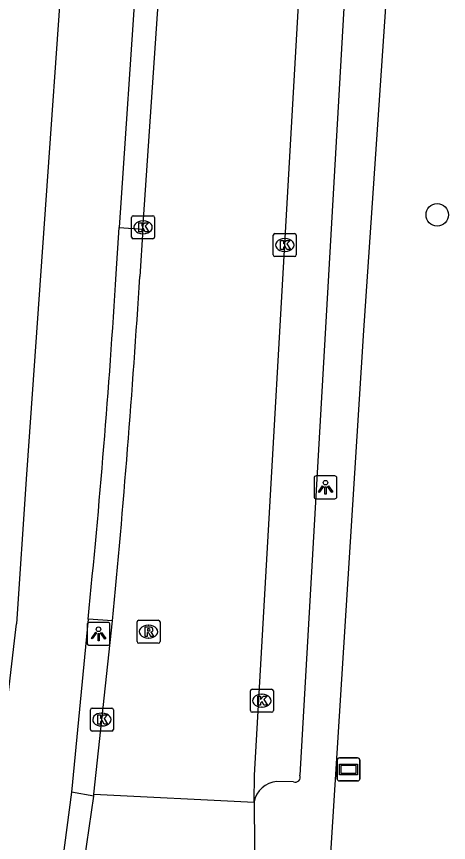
# Model space of a CAD drawing. Extents: x 161848 to 162726, y 385382 to 386521.
# Drawn here: x 161992.31 to 162011.11, y 385426.12 to 385462.04 of the extents above; entities that cross this region are included whole.
import ezdxf

# ---------------------------------------------------------------- set-up
doc = ezdxf.new("R2010")
doc.units = 0
for name, color, linetype in [('IMGEO_Boom', 7, 'Continuous'), ('IMGEO_Fietspad_gesloten', 7, 'Continuous'), ('IMGEO_Kolk', 7, 'Continuous'), ('IMGEO_Lichtpunt', 7, 'Continuous'), ('IMGEO_Reclamebord', 7, 'Continuous'), ('IMGEO_Rijbaan_lokaal_gesloten', 7, 'Continuous'), ('IMGEO_Rijbaan_lokaal_open', 7, 'Continuous'), ('IMGEO_Rioolput', 7, 'Continuous'), ('IMGEO_Verkeerseiland_open', 7, 'Continuous'), ('IMGEO_Voetpad_open', 7, 'Continuous')]:
    doc.layers.add(name, color=color, linetype=linetype)

msp = doc.modelspace()

# ---------------------------------------------------------------- linework, layer by layer
at = {"layer": 'IMGEO_Boom'}
msp.add_circle((162010.621, 385453.411), 0.489, dxfattribs=at)
at = {"layer": 'IMGEO_Fietspad_gesloten'}
for points in [[(161995.227, 385477.289), (161995.132, 385475.887), (161992.735, 385441.913), (161992.311, 385435.632)], [(161998.316, 385475.661), (161996.774, 385452.863)], [(161996.648, 385450.842), (161996.774, 385452.863)], [(161995.424, 385435.832), (161994.703, 385428.31)], [(161994.703, 385428.31), (161993.966, 385422.71)]]:
    msp.add_lwpolyline(points, dxfattribs=at)
for centre, radius, start, end in [((161630.22, 385473.168), 367.107, 354.16279, 356.5134), ((161438.162, 385498.11), 557.659, 351.91565, 353.56729)]:
    msp.add_arc(centre, radius, start, end, dxfattribs=at)
at = {"layer": 'IMGEO_Kolk'}
for p, q in [((161997.319, 385452.445), (161997.319, 385453.297)), ((161997.394, 385453.371), (161998.246, 385453.371)), ((161998.32, 385453.297), (161998.32, 385452.445)), ((161997.807, 385453.151), (161997.832, 385453.151)), ((161997.83, 385452.591), (161997.805, 385452.591)), ((162003.485, 385451.672), (162003.485, 385452.524)), ((162003.56, 385452.598), (162004.412, 385452.598)), ((162004.486, 385452.524), (162004.486, 385451.672)), ((161998.246, 385452.371), (161997.394, 385452.371)), ((162003.973, 385452.378), (162003.998, 385452.378)), ((162003.996, 385451.818), (162003.971, 385451.818)), ((162004.412, 385451.598), (162003.56, 385451.598)), ((162002.488, 385431.856), (162002.488, 385432.708)), ((162002.563, 385432.782), (162003.415, 385432.782)), ((162003.489, 385432.708), (162003.489, 385431.856)), ((162002.976, 385432.562), (162003.001, 385432.562)), ((161995.602, 385431.963), (161996.454, 385431.963)), ((162002.999, 385432.002), (162002.974, 385432.002)), ((161995.527, 385431.037), (161995.527, 385431.889)), ((161996.015, 385431.743), (161996.04, 385431.743)), ((161996.528, 385431.889), (161996.528, 385431.037)), ((162003.415, 385431.782), (162002.563, 385431.782)), ((161996.454, 385430.963), (161995.602, 385430.963)), ((161996.038, 385431.183), (161996.013, 385431.183))]:
    msp.add_line(p, q, dxfattribs=at)
for points in [[(161997.319, 385452.445), (161997.319, 385453.297)], [(161997.394, 385453.371), (161998.246, 385453.371)], [(161998.32, 385453.297), (161998.32, 385452.445)], [(161997.64, 385453.071), (161997.763, 385453.071), (161997.763, 385452.92), (161997.893, 385453.071), (161998.057, 385453.071), (161997.911, 385452.92), (161998.064, 385452.671), (161997.912, 385452.671), (161997.827, 385452.835), (161997.763, 385452.768), (161997.763, 385452.671), (161997.64, 385452.671), (161997.64, 385453.071)], [(162003.485, 385451.672), (162003.485, 385452.524)], [(162003.56, 385452.598), (162004.412, 385452.598)], [(162004.486, 385452.524), (162004.486, 385451.672)], [(161998.246, 385452.371), (161997.394, 385452.371)], [(162003.806, 385452.298), (162003.929, 385452.298), (162003.929, 385452.147), (162004.059, 385452.298), (162004.223, 385452.298), (162004.077, 385452.147), (162004.23, 385451.898), (162004.078, 385451.898), (162003.993, 385452.062), (162003.929, 385451.995), (162003.929, 385451.898), (162003.806, 385451.898), (162003.806, 385452.298)], [(162004.412, 385451.598), (162003.56, 385451.598)], [(162002.488, 385431.856), (162002.488, 385432.708)], [(162002.563, 385432.782), (162003.415, 385432.782)], [(162003.489, 385432.708), (162003.489, 385431.856)], [(162002.809, 385432.482), (162002.932, 385432.482), (162002.932, 385432.331), (162003.062, 385432.482), (162003.226, 385432.482), (162003.08, 385432.331), (162003.233, 385432.082), (162003.081, 385432.082), (162002.996, 385432.246), (162002.932, 385432.179), (162002.932, 385432.082), (162002.809, 385432.082), (162002.809, 385432.482)], [(161995.602, 385431.963), (161996.454, 385431.963)], [(161995.527, 385431.037), (161995.527, 385431.889)], [(161995.848, 385431.663), (161995.971, 385431.663), (161995.971, 385431.512), (161996.101, 385431.663), (161996.265, 385431.663), (161996.119, 385431.512), (161996.272, 385431.263), (161996.12, 385431.263), (161996.035, 385431.427), (161995.971, 385431.36), (161995.971, 385431.263), (161995.848, 385431.263), (161995.848, 385431.663)], [(161996.528, 385431.889), (161996.528, 385431.037)], [(162003.415, 385431.782), (162002.563, 385431.782)], [(161996.454, 385430.963), (161995.602, 385430.963)]]:
    msp.add_lwpolyline(points, dxfattribs=at)
for centre, start, end in [((161997.396, 385453.295), 91.552, 178.448), ((161997.396, 385453.295), 91.552, 178.448), ((161998.244, 385453.295), 1.552, 88.448), ((161998.244, 385453.295), 1.552, 88.448), ((161997.396, 385452.447), 181.552, 268.448), ((161997.396, 385452.447), 181.552, 268.448), ((161998.244, 385452.447), 271.552, 358.448), ((161998.244, 385452.447), 271.552, 358.448), ((162003.562, 385452.522), 91.552, 178.448), ((162003.562, 385452.522), 91.552, 178.448), ((162004.41, 385452.522), 1.552, 88.448), ((162004.41, 385452.522), 1.552, 88.448), ((162003.562, 385451.674), 181.552, 268.448), ((162003.562, 385451.674), 181.552, 268.448), ((162004.41, 385451.674), 271.552, 358.448), ((162004.41, 385451.674), 271.552, 358.448), ((162002.565, 385432.706), 91.552, 178.448), ((162002.565, 385432.706), 91.552, 178.448), ((162003.413, 385432.706), 1.552, 88.448), ((162003.413, 385432.706), 1.552, 88.448), ((161995.604, 385431.887), 91.552, 178.448), ((161995.604, 385431.887), 91.552, 178.448), ((161996.452, 385431.887), 1.552, 88.448), ((161996.452, 385431.887), 1.552, 88.448), ((162002.565, 385431.858), 181.552, 268.448), ((162002.565, 385431.858), 181.552, 268.448), ((162003.413, 385431.858), 271.552, 358.448), ((162003.413, 385431.858), 271.552, 358.448), ((161995.604, 385431.039), 181.552, 268.448), ((161995.604, 385431.039), 181.552, 268.448), ((161996.452, 385431.039), 271.552, 358.448), ((161996.452, 385431.039), 271.552, 358.448)]:
    msp.add_arc(centre, 0.0765, start, end, dxfattribs=at)
for centre, major_axis, ratio, start_param, end_param in [((161997.806, 385452.871), (-0.387, 0.002), 0.722429, 4.712389, 7.853982), ((161997.831, 385452.871), (-0.39, 0.002), 0.717154, 1.570796, 4.712389), ((162003.972, 385452.098), (-0.387, 0.002), 0.722429, 4.712389, 7.853982), ((162003.997, 385452.098), (-0.39, 0.002), 0.717154, 1.570796, 4.712389), ((162002.975, 385432.282), (-0.387, 0.002), 0.722429, 4.712389, 7.853982), ((162003, 385432.282), (-0.39, 0.002), 0.717154, 1.570796, 4.712389), ((161996.014, 385431.463), (-0.387, 0.002), 0.722429, 4.712389, 7.853982), ((161996.039, 385431.463), (-0.39, 0.002), 0.717154, 1.570796, 4.712389)]:
    msp.add_ellipse(centre, major_axis=major_axis, ratio=ratio, start_param=start_param, end_param=end_param, dxfattribs=at)
at = {"layer": 'IMGEO_Lichtpunt'}
for p, q in [((162006.161, 385442.061), (162005.353, 385442.061)), ((162006.161, 385442.061), (162005.353, 385442.061)), ((162005.259, 385441.966), (162005.259, 385441.159)), ((162005.259, 385441.966), (162005.259, 385441.159)), ((162006.255, 385441.159), (162006.255, 385441.966)), ((162006.255, 385441.159), (162006.255, 385441.966)), ((162005.353, 385441.065), (162006.161, 385441.065)), ((162005.353, 385441.065), (162006.161, 385441.065)), ((161995.382, 385435.593), (161995.382, 385434.786)), ((161995.382, 385435.593), (161995.382, 385434.786)), ((161996.284, 385435.688), (161995.476, 385435.688)), ((161996.284, 385435.688), (161995.476, 385435.688)), ((161996.378, 385434.786), (161996.378, 385435.593)), ((161996.378, 385434.786), (161996.378, 385435.593)), ((161995.476, 385434.692), (161996.284, 385434.692)), ((161995.476, 385434.692), (161996.284, 385434.692))]:
    msp.add_line(p, q, dxfattribs=at)
for points in [[(162005.633, 385441.63), (162005.672, 385441.602), (162005.484, 385441.34), (162005.446, 385441.367), (162005.633, 385441.63)], [(162005.735, 385441.582), (162005.782, 385441.582), (162005.782, 385441.26), (162005.735, 385441.26), (162005.735, 385441.582)], [(162005.845, 385441.602), (162005.883, 385441.629), (162006.07, 385441.367), (162006.031, 385441.339), (162005.845, 385441.602)], [(161995.756, 385435.257), (161995.795, 385435.229), (161995.607, 385434.967), (161995.569, 385434.994), (161995.756, 385435.257)], [(161995.858, 385435.209), (161995.905, 385435.209), (161995.905, 385434.887), (161995.858, 385434.887), (161995.858, 385435.209)], [(161995.968, 385435.229), (161996.006, 385435.256), (161996.193, 385434.994), (161996.154, 385434.966), (161995.968, 385435.229)]]:
    msp.add_lwpolyline(points, dxfattribs=at)
for centre in [(162005.758, 385441.764), (161995.881, 385435.391)]:
    msp.add_circle(centre, 0.0994, dxfattribs=at)
for centre, start, end in [((162005.353, 385441.966), 90, 180), ((162005.353, 385441.966), 90, 180), ((162006.161, 385441.966), 0, 90), ((162006.161, 385441.966), 0, 90), ((162005.353, 385441.159), 180, 270), ((162005.353, 385441.159), 180, 270), ((162006.161, 385441.159), 270, 0), ((162006.161, 385441.159), 270, 360), ((161995.476, 385435.593), 90, 180), ((161995.476, 385435.593), 90, 180), ((161996.284, 385435.593), 0, 90), ((161996.284, 385435.593), 0, 90), ((161995.476, 385434.786), 180, 270), ((161995.476, 385434.786), 180, 270), ((161996.284, 385434.786), 270, 0), ((161996.284, 385434.786), 270, 360)]:
    msp.add_arc(centre, 0.0946, start, end, dxfattribs=at)
at = {"layer": 'IMGEO_Reclamebord'}
for p, q in [((162006.263, 385428.892), (162006.263, 385429.692)), ((162006.263, 385429.692), (162006.263, 385428.892)), ((162006.363, 385429.792), (162007.153, 385429.792)), ((162007.153, 385429.792), (162006.363, 385429.792)), ((162007.253, 385429.692), (162007.253, 385428.892)), ((162007.253, 385428.892), (162007.253, 385429.692)), ((162007.153, 385428.792), (162006.363, 385428.792)), ((162006.363, 385428.792), (162007.153, 385428.792))]:
    msp.add_line(p, q, dxfattribs=at)
for points in [[(162006.364, 385429.524), (162007.152, 385429.524), (162007.152, 385429.06), (162006.364, 385429.06), (162006.364, 385429.524)], [(162006.429, 385429.459), (162006.429, 385429.125), (162007.087, 385429.125), (162007.087, 385429.459), (162006.429, 385429.459)]]:
    msp.add_lwpolyline(points, dxfattribs=at)
for centre, start, end in [((162006.363, 385429.692), 90, 180), ((162006.363, 385429.692), 90, 180), ((162007.153, 385429.692), 0, 90), ((162007.153, 385429.692), 360, 90), ((162006.363, 385428.892), 180, 270), ((162006.363, 385428.892), 180, 270), ((162007.153, 385428.892), 270, 0), ((162007.153, 385428.892), 270, 0)]:
    msp.add_arc(centre, 0.1, start, end, dxfattribs=at)
at = {"layer": 'IMGEO_Rijbaan_lokaal_gesloten'}
for points in [[(161993.068, 385410.829), (161993.976, 385417.105), (161994.972, 385423.26), (161995.669, 385428.128)], [(161995.669, 385428.128), (161995.679, 385428.219)], [(161995.679, 385428.219), (162002.652, 385427.868)], [(162002.652, 385427.868), (162002.828, 385404.604)]]:
    msp.add_lwpolyline(points, dxfattribs=at)
at = {"layer": 'IMGEO_Rijbaan_lokaal_open'}
for points in [[(162002.652, 385427.887), (162002.673, 385429.038), (162004.595, 385462.803), (162008.103, 385514.282)], [(161997.814, 385452.783), (161999.357, 385475.567)], [(161997.814, 385452.783), (161997.678, 385450.723)], [(161995.679, 385428.219), (161996.49, 385435.75)], [(162002.652, 385427.868), (162002.652, 385427.887)]]:
    msp.add_lwpolyline(points, dxfattribs=at)
msp.add_arc((161537.505, 385479.701), 461.084, 354.53023, 356.39676, dxfattribs=at)
at = {"layer": 'IMGEO_Rioolput'}
for p, q in [((161997.555, 385434.858), (161997.555, 385435.71)), ((161997.63, 385435.784), (161998.482, 385435.784)), ((161998.043, 385435.564), (161998.068, 385435.564)), ((161998.556, 385435.71), (161998.556, 385434.858)), ((161998.066, 385435.004), (161998.041, 385435.004)), ((161998.482, 385434.784), (161997.63, 385434.784))]:
    msp.add_line(p, q, dxfattribs=at)
for points in [[(161997.555, 385434.858), (161997.555, 385435.71)], [(161997.63, 385435.784), (161998.482, 385435.784)], [(161998.556, 385435.71), (161998.556, 385434.858)], [(161998.144, 385435.482), (161997.892, 385435.484), (161997.892, 385435.084)], [(161997.892, 385435.084), (161998.016, 385435.084), (161998.016, 385435.246), (161998.027, 385435.246)], [(161998.07, 385435.403), (161998.016, 385435.403), (161998.016, 385435.322)], [(161998.016, 385435.322), (161998.068, 385435.322)], [(161998.074, 385435.217), (161998.145, 385435.084), (161998.285, 385435.084), (161998.22, 385435.21)], [(161998.482, 385434.784), (161997.63, 385434.784)]]:
    msp.add_lwpolyline(points, dxfattribs=at)
for centre, radius, start, end in [((161997.632, 385435.708), 0.0765, 91.552, 178.448), ((161997.632, 385435.708), 0.0765, 91.552, 178.448), ((161998.48, 385435.708), 0.0765, 1.552, 88.448), ((161998.48, 385435.708), 0.0765, 1.552, 88.448), ((161998.026, 385435.193), 0.0533, 26.0293, 88.6989), ((161998.052, 385435.511), 0.19, 274.7715, 282.9687), ((161998.076, 385435.307), 0.0964, 77.0061, 93.1865), ((161998.09, 385435.364), 0.0378, 276.6634, 79.6772), ((161998.143, 385435.372), 0.109, 350.3612, 89.416), ((161998.141, 385435.372), 0.112, 277.5842, 350.9817), ((161998.125, 385435.157), 0.108, 29.5134, 73.7905), ((161997.632, 385434.86), 0.0765, 181.552, 268.448), ((161997.632, 385434.86), 0.0765, 181.552, 268.448), ((161998.48, 385434.86), 0.0765, 271.552, 358.448), ((161998.48, 385434.86), 0.0765, 271.552, 358.448)]:
    msp.add_arc(centre, radius, start, end, dxfattribs=at)
for centre, major_axis, ratio, start_param, end_param in [((161998.042, 385435.284), (-0.387, 0.002), 0.722429, 4.712389, 7.853982), ((161998.067, 385435.284), (-0.39, 0.002), 0.717154, 1.570796, 4.712389)]:
    msp.add_ellipse(centre, major_axis=major_axis, ratio=ratio, start_param=start_param, end_param=end_param, dxfattribs=at)
at = {"layer": 'IMGEO_Verkeerseiland_open'}
msp.add_lwpolyline([(161995.669, 385428.128), (161994.703, 385428.31)], dxfattribs=at)
at = {"layer": 'IMGEO_Voetpad_open'}
for points in [[(162009.971, 385513.026), (162006.576, 385462.653), (162004.648, 385429.041)], [(162009.85, 385484.211), (162007.414, 385448.376), (162005.771, 385422.427), (162005.023, 385411.442), (162005.334, 385404.615), (162006.907, 385403.783)], [(161996.774, 385452.863), (161997.814, 385452.783)], [(161996.49, 385435.75), (161995.424, 385435.832)], [(162004.359, 385428.752), (162003.64, 385428.775)]]:
    msp.add_lwpolyline(points, dxfattribs=at)
for centre, radius, start, end in [((162003.732, 385427.678), 1.1, 94.8213, 169.0762), ((162004.44, 385428.96), 0.223, 248.6323, 21.3677)]:
    msp.add_arc(centre, radius, start, end, dxfattribs=at)

doc.saveas('drawing.dxf')
